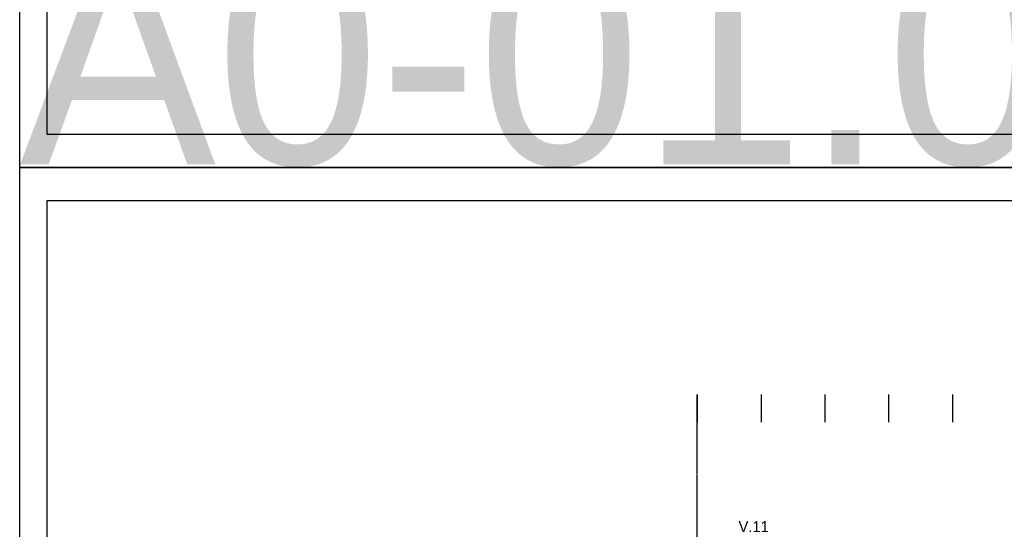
# Model space of a CAD drawing. Header units: millimetres. Extents: x -297000 to 504135, y -166520 to 252050.
# Tile 293 of 416: x 0 to 17908, y -6576 to 2684. Entities that reach past the tile are written whole.
import ezdxf

# ---------------------------------------------------------------- set-up
doc = ezdxf.new("R2010")
doc.units = ezdxf.units.MM
doc.header["$MEASUREMENT"] = 0
doc.linetypes.add('ACAD_ISO10W100', pattern=[18, 12, -3, 0, -3])
doc.linetypes.add('CENTER', pattern=[50.8, 31.75, -6.35, 6.35, -6.35])
doc.layers.get('Defpoints').update_dxf_attribs({"color": 6})
doc.layers.add('000_FRAME_N', color=30, linetype='Continuous', plot=False)
doc.layers.add('040_AXPRI_B', color=9, linetype='CENTER')
doc.layers.add('080_SYMB_DETAIL', color=4, linetype='Continuous')
doc.styles.add('VMX 3 BIG 200', font='unvr55w.TTF', dxfattribs={"height": 800})
doc.styles.add('VMX 4 GIANT 50', font='unvr55w.TTF', dxfattribs={"height": 300})

# ---------------------------------------------------------------- blocks, each defined once
blk = doc.blocks.new('GRID02')
at = {"layer": '040_AXPRI_B', "linetype": 'ACAD_ISO10W100'}
blk.add_line((0, -2484), (0, 11471), dxfattribs=at)
blk = doc.blocks.new('1006_X-03.01')
at = {"layer": 'Defpoints'}
for points in [[(0, 11471), (0, 10971)], [(1160, 11471), (1160, 10971)], [(2320, 11471), (2320, 10971)], [(3480, 11471), (3480, 10971)], [(4640, 11471), (4640, 10971)]]:
    blk.add_lwpolyline(points, dxfattribs=at)
blk.add_blockref('GRID02', (0, 0))

msp = doc.modelspace()

# ---------------------------------------------------------------- linework, layer by layer
at = {"layer": '000_FRAME_N'}
for points in [[(0, 42050), (59450, 42050), (59450, 0), (0, 0)], [(58950, 600), (500, 600), (500, 41450), (58950, 41450)], [(0, 0), (59450, 0), (59450, -42050), (0, -42050)], [(58950, -41450), (500, -41450), (500, -600), (58950, -600)]]:
    msp.add_lwpolyline(points, close=True, dxfattribs=at)

# ---------------------------------------------------------------- block references
msp.add_blockref('1006_X-03.01', (12325, -15600))

# ---------------------------------------------------------------- texts
at = {"layer": '000_FRAME_N', "insert": (0, 0), "char_height": 4000, "attachment_point": 7, "style": 'VMX 4 GIANT 50'}
msp.add_mtext('A0-01.00-50 BG', dxfattribs=at)
at = {"layer": '080_SYMB_DETAIL', "insert": (13075, -6627.2), "char_height": 200, "attachment_point": 7, "style": 'VMX 3 BIG 200'}
msp.add_mtext('V.11', dxfattribs=at)

doc.saveas('drawing.dxf')
